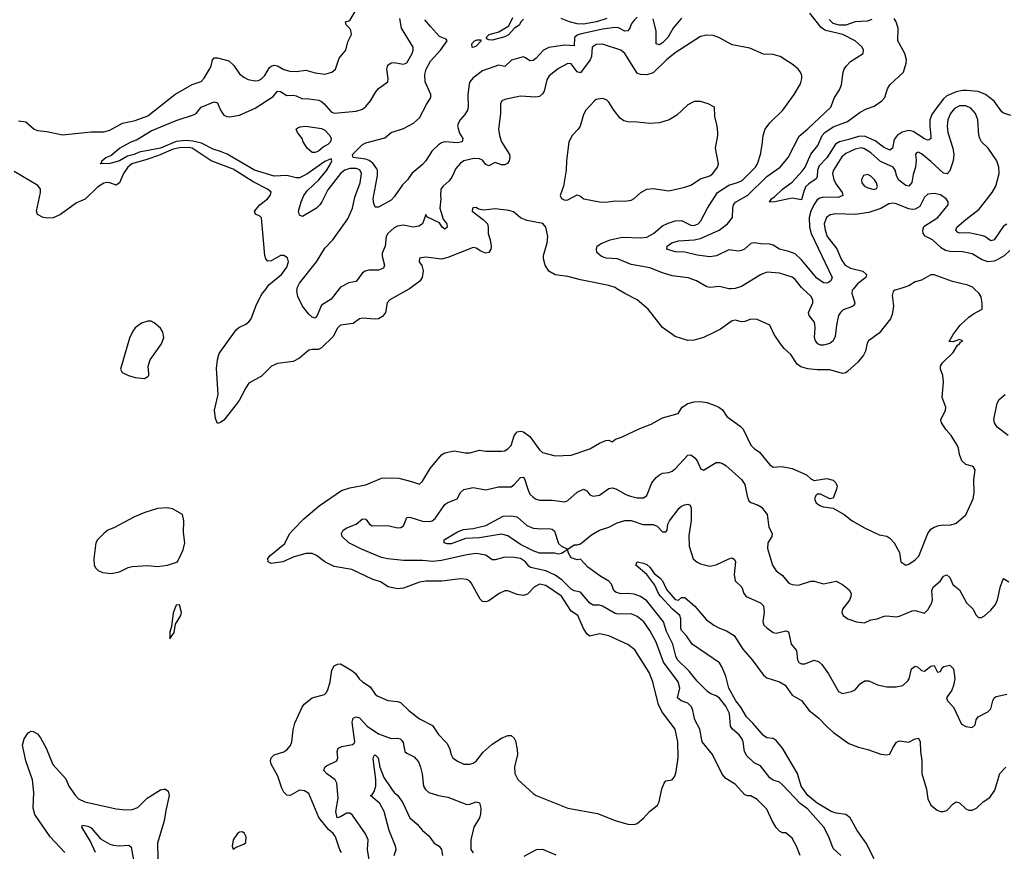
# Model space of a CAD drawing. Header units: inches. Extents: x 1384664 to 1536621, y 460766 to 646467.
# Tile 468 of 488: x 1451398 to 1457635, y 616438 to 621703. Entities that reach past the tile are written whole.
import ezdxf

# ---------------------------------------------------------------- set-up
doc = ezdxf.new("R2010")
doc.units = ezdxf.units.IN
doc.header["$MEASUREMENT"] = 0
doc.layers.add('B4651', color=7, linetype='Continuous')
doc.layers.add('B4652', color=7, linetype='Continuous')

msp = doc.modelspace()

# ---------------------------------------------------------------- linework, layer by layer
at = {"layer": 'B4651', "color": 5}
for points, elevation in [([(1453867.6, 620000), (1453863.2, 619996.8), (1453742, 619930), (1453726, 619910), (1453714, 619850), (1453696, 619824), (1453670.3, 619809.7), (1453650, 619807.6), (1453570, 619813.7), (1453550, 619808.2), (1453510, 619778.9), (1453430, 619768.2), (1453410.2, 619749.8), (1453382.5, 619697.5), (1453310, 619625.4), (1453290, 619615.6), (1453250, 619615.8), (1453230, 619610.8), (1453170, 619561), (1453130, 619538.9), (1453030, 619526.1), (1452992.9, 619510), (1452930, 619445.1), (1452850, 619401.5), (1452830, 619372.4), (1452788.1, 619291.9), (1452770, 619267.7), (1452690, 619167.3), (1452670, 619152), (1452650, 619147), (1452637.3, 619177.2), (1452631.7, 619230), (1452654.2, 619330), (1452644.8, 619495.2), (1452651.3, 619550), (1452662.3, 619590), (1452770, 619739.6), (1452786.1, 619753.9), (1452830, 619774.6), (1452850, 619790.1), (1452863.9, 619810), (1452892.8, 619890), (1452930, 619963.2), (1452958.5, 620000)], 780), ([(1453436.9, 616430), (1453425.9, 616445.9), (1453398.3, 616530), (1453383.1, 616550), (1453354.7, 616574.7), (1453292.3, 616652.3), (1453230, 616802.9), (1453201, 616821), (1453170, 616824.4), (1453110.8, 616790), (1453090, 616793), (1453071.7, 616811.7), (1453057.7, 616837.7), (1453032.6, 616912.6), (1452989.8, 616990), (1452986, 617010), (1452991.5, 617030), (1453010, 617048.5), (1453070, 617067), (1453090, 617081.1), (1453112.8, 617107.2), (1453122, 617130), (1453130, 617206), (1453141.5, 617250), (1453187.1, 617350), (1453200.5, 617370), (1453250, 617410.4), (1453329.6, 617430.4), (1453338.9, 617441.1), (1453350, 617461), (1453363.5, 617510), (1453375.7, 617584.3), (1453390, 617612.2), (1453410, 617623.1), (1453430, 617623.7), (1453502.6, 617582.6), (1453524.3, 617564.3), (1453549, 617530), (1453570, 617510.3), (1453618.8, 617478.8), (1453650, 617432.7), (1453662.5, 617422.5), (1453730, 617392.2), (1453790, 617387), (1453810, 617380.3), (1453862.6, 617330), (1453930, 617276.9), (1454013.6, 617233.6), (1454050, 617177.1), (1454102.6, 617122.6), (1454119.6, 617090), (1454130.3, 617050.3), (1454141.6, 617030), (1454170, 617008), (1454210.4, 616990.4), (1454250, 616988.5), (1454270, 616996.4), (1454290, 617008.4), (1454334.2, 617065.8), (1454390, 617116), (1454450, 617154.3), (1454490, 617170.3), (1454510, 617171.8), (1454530, 617153.4), (1454537.6, 617137.6), (1454550, 617082), (1454550.2, 617050), (1454533, 616973), (1454533.7, 616930), (1454553.1, 616893.1), (1454650, 616803.8), (1454670.3, 616790.3), (1454870, 616710.3), (1455057.1, 616677.1), (1455170, 616632.6), (1455250, 616610.3), (1455290, 616607.2), (1455310, 616614.4), (1455350, 616646.4), (1455387.3, 616690), (1455437.3, 616730), (1455448.1, 616751.9), (1455466.3, 616833.7), (1455479.5, 616870), (1455490, 616884), (1455530, 616890.8), (1455547.3, 616912.7), (1455556.6, 616943.4), (1455569.8, 617030), (1455567.6, 617130), (1455550, 617211.8), (1455470, 617316.4), (1455444.5, 617364.5), (1455409.1, 617510), (1455384.1, 617570), (1455293.7, 617713.7), (1455250, 617747), (1455130, 617802.9), (1455070, 617815.6), (1455010, 617800.3), (1454992.2, 617812.2), (1454969.1, 617849.1), (1454933.6, 617930), (1454890, 617958.2), (1454830, 618053.5), (1454730, 618120.6), (1454690, 618129.8), (1454656.9, 618110), (1454613.4, 618066.6), (1454590, 618057.3), (1454550, 618063.2), (1454490, 618086), (1454470, 618086), (1454434.9, 618070), (1454370, 618022.8), (1454350, 618016.5), (1454330, 618019.8), (1454314, 618034), (1454257.4, 618137.4), (1454248.4, 618148.4), (1454230, 618158.4), (1454190, 618162.3), (1454072.7, 618147.3), (1453970, 618148.8), (1453930, 618141), (1453830, 618103.4), (1453790, 618100.5), (1453731.5, 618111.5), (1453683.4, 618143.4), (1453630, 618160.2), (1453501.2, 618221.2), (1453390, 618241.4), (1453330, 618271), (1453278.9, 618310), (1453250, 618322.6), (1453210, 618322.4), (1453130, 618300.5), (1453064, 618270), (1452990, 618259.8), (1452971.6, 618270), (1452969.1, 618290.9), (1452984.4, 618310), (1453075.2, 618384.8), (1453109.9, 618450), (1453128.7, 618471.3), (1453197.8, 618542.2), (1453295.2, 618624.8), (1453437.3, 618722.7), (1453490, 618738.4), (1453590, 618758.4), (1453690, 618800.2), (1453710, 618803.2), (1453799.4, 618799.4), (1453880.2, 618780.2), (1453930, 618762.8), (1453950, 618782), (1453998.8, 618861.2), (1454070, 618947), (1454090, 618961.1), (1454150, 618974), (1454220.3, 618960.3), (1454250, 618961.7), (1454310, 618977.4), (1454350, 618971.8), (1454450, 618970.3), (1454470, 618974), (1454492.2, 618987.8), (1454510, 619007.7), (1454530.8, 619069.2), (1454538.8, 619081.2), (1454550, 619093.4), (1454570, 619098.3), (1454590, 619093.8), (1454630, 619065), (1454690, 618978.9), (1454710, 618963.7), (1454790, 618942.4), (1454890, 618946.7), (1455010, 618985.8), (1455070, 619022), (1455110, 619039.5), (1455130, 619040.7), (1455150, 619031.3), (1455172, 619048), (1455210, 619060.4), (1455325, 619115), (1455397.3, 619142.7), (1455470, 619182), (1455569.3, 619210), (1455594, 619250), (1455630, 619273.1), (1455670, 619283.1), (1455710, 619286.5), (1455750, 619279.6), (1455786.6, 619266.6), (1455827.3, 619250), (1455850, 619233), (1455877.3, 619190), (1455960.5, 619130), (1455980.5, 619110), (1456030, 619008.5), (1456050, 618987.4), (1456083.9, 618963.9), (1456150, 618883.8), (1456170, 618870.4), (1456226.4, 618873.6), (1456290, 618861.6), (1456381.7, 618821.7), (1456410, 618796), (1456430, 618786.3), (1456510, 618798.9), (1456550, 618787.7), (1456567.7, 618770), (1456575.5, 618750), (1456572.4, 618730), (1456550, 618673.2), (1456530, 618669.4), (1456470, 618699.7), (1456450, 618699.7), (1456440.3, 618690), (1456432.7, 618670), (1456443.7, 618643.7), (1456466.4, 618626.4), (1456490, 618617.7), (1456550, 618611), (1456620.7, 618570), (1456670.7, 618530), (1456750, 618486.4), (1456841.2, 618441.2), (1456890, 618432), (1456910, 618420.4), (1456936.4, 618390), (1456970.4, 618330), (1456979.3, 618270), (1457010, 618250.4), (1457030, 618254.9), (1457070, 618282.4), (1457093.4, 618306.6), (1457149.8, 618450), (1457170, 618476.5), (1457190, 618490.3), (1457218.9, 618501.1), (1457250, 618505.2), (1457290, 618503.2), (1457330, 618515.3), (1457390, 618569), (1457438.3, 618670), (1457443.4, 618710), (1457440.8, 618790), (1457450, 618852.7), (1457439.6, 618870), (1457430, 618876.9), (1457390, 618887.1), (1457366.4, 618910), (1457349.7, 618950), (1457344.5, 618990), (1457336.2, 619010), (1457298.7, 619070), (1457265.9, 619105.9), (1457236.8, 619150), (1457232.8, 619170), (1457261.6, 619230), (1457263.6, 619250), (1457240.7, 619310), (1457249.7, 619410.3), (1457246, 619450), (1457231.3, 619490), (1457231.3, 619510), (1457243.5, 619530), (1457310, 619595.3), (1457337.4, 619642.6), (1457351.6, 619650), (1457358, 619662), (1457371.3, 619670), (1457350, 619678.4), (1457310, 619663.7), (1457286, 619666), (1457309.6, 619710), (1457355.1, 619770), (1457410, 619819.1), (1457438.9, 619841.1), (1457494, 619870), (1457494.5, 619905.5), (1457487.5, 619947.5), (1457475.1, 619970), (1457443, 620000)], 780), ([(1453422.4, 620000), (1453370, 619933.7), (1453310, 619895.8), (1453281.5, 619830), (1453270, 619813.3), (1453250, 619820.3), (1453230, 619838), (1453189, 619889), (1453160.1, 619950), (1453153.7, 619986.3), (1453155.7, 620000)], 760), ([(1456972.9, 620000), (1456942, 619990), (1456930, 619982), (1456924.1, 619955.9), (1456932.9, 619890), (1456924.3, 619835.7), (1456912.7, 619810), (1456842.5, 619717.5), (1456773.7, 619670), (1456765.3, 619654.7), (1456755.3, 619604.7), (1456741.8, 619578.2), (1456705.8, 619534.2), (1456642.8, 619477.2), (1456630, 619468), (1456610, 619462.6), (1456530, 619485.8), (1456450, 619486), (1456390, 619492.9), (1456346.1, 619506.1), (1456322.7, 619522.7), (1456282.7, 619582.7), (1456240.8, 619620.8), (1456217.2, 619650), (1456176.4, 619710), (1456150, 619769), (1456070, 619804.2), (1456030, 619806.3), (1455990, 619791.6), (1455970, 619789.5), (1455930, 619801.1), (1455910, 619796.8), (1455836.3, 619743.7), (1455790, 619719.7), (1455730, 619691.6), (1455670, 619674), (1455630, 619671.8), (1455550, 619697.6), (1455470, 619755.1), (1455379.3, 619870), (1455309.7, 619929.7), (1455230, 619969.7), (1455180.7, 620000)], 780), ([(1455907.1, 620000), (1455890, 619999.9), (1455889.4, 620000)], 760), ([(1456679.4, 620000), (1456671, 619990), (1456668.1, 619970), (1456688.3, 619910), (1456684.2, 619895.8), (1456672.9, 619887.1), (1456613.3, 619866.7), (1456596.1, 619850), (1456585.3, 619830), (1456571.9, 619770), (1456562.6, 619697.4), (1456550.2, 619670), (1456530, 619653.5), (1456490, 619641.4), (1456470, 619642), (1456454, 619650), (1456438.9, 619670), (1456433, 619690), (1456437.5, 619750), (1456434.9, 619774.9), (1456430, 619790.9), (1456397.6, 619830), (1456394.8, 619850), (1456421.8, 619910), (1456421.4, 619930), (1456410, 619952.3), (1456358.2, 620000)], 760), ([(1457659.4, 619070), (1457590, 619122.7), (1457572, 619150), (1457567.8, 619172.2), (1457590, 619276), (1457601.5, 619298.6), (1457640.7, 619330)], 760), ([(1456342, 616410), (1456318.3, 616470), (1456290, 616520.7), (1456250, 616554.5), (1456230, 616555.1), (1456210, 616564.5), (1456190, 616587.6), (1456164, 616630), (1456130, 616703.5), (1456070, 616765.1), (1456030, 616788.3), (1456010, 616787.8), (1455990, 616795.6), (1455930, 616862.4), (1455870, 616897.7), (1455846.6, 616926.6), (1455785.6, 617050), (1455720.7, 617130), (1455705.5, 617210), (1455675.1, 617270), (1455661.9, 617330), (1455652.6, 617352.6), (1455630, 617376.1), (1455587.6, 617390), (1455565.2, 617410), (1455579.5, 617470), (1455569.1, 617510), (1455476, 617636), (1455430, 617761.3), (1455390, 617836.4), (1455350.8, 617890), (1455310, 617924.4), (1455270, 617942.2), (1455190, 617939.9), (1455170, 617943.7), (1455090, 617989.8), (1455070, 617996.5), (1455030, 617996.1), (1455010, 618009.8), (1454950, 618078.4), (1454910, 618086.8), (1454890, 618097.6), (1454835, 618155), (1454790, 618186), (1454730, 618214), (1454634.1, 618234.1), (1454622.4, 618242.4), (1454601.8, 618270), (1454570, 618291.1), (1454530, 618298.6), (1454470, 618300.5), (1454410, 618283), (1454390, 618284), (1454350, 618313.2), (1454290, 618322.6), (1454230, 618314.7), (1454070, 618278.9), (1454012.1, 618272.1), (1453950, 618278), (1453830, 618279.5), (1453730, 618289.3), (1453690, 618298.8), (1453563, 618350), (1453483.6, 618390), (1453440.9, 618430), (1453437, 618450), (1453447, 618470), (1453470, 618484.9), (1453530, 618508.9), (1453570, 618542.6), (1453590, 618540.2), (1453614, 618510), (1453630, 618497.6), (1453730, 618501.5), (1453790, 618486.2), (1453812.4, 618487.6), (1453830, 618497.7), (1453850, 618551.9), (1453870, 618553.5), (1453950, 618527.8), (1453994.6, 618525.5), (1454010, 618530.3), (1454030, 618545.3), (1454090, 618632.9), (1454110, 618647.2), (1454169.6, 618670), (1454189.9, 618710.1), (1454212.2, 618727.8), (1454270, 618740.2), (1454350, 618725.7), (1454430, 618746.4), (1454510, 618746), (1454530, 618760.3), (1454570, 618804.7), (1454587, 618807), (1454595.8, 618795.8), (1454615.6, 618730), (1454630, 618699.6), (1454650, 618679.7), (1454670, 618667.2), (1454690, 618661.6), (1454770, 618661.4), (1454850, 618651), (1454870, 618658.3), (1454930, 618711.6), (1454970, 618730.2), (1454990, 618719.3), (1455010, 618694.9), (1455030, 618685.3), (1455070, 618693.1), (1455130, 618735.3), (1455150, 618738), (1455173.6, 618733.6), (1455237.1, 618697.1), (1455266, 618686), (1455310, 618675.4), (1455350, 618676.1), (1455370, 618690.4), (1455402, 618770), (1455430, 618805.2), (1455450, 618822.2), (1455470, 618831.7), (1455510, 618836.2), (1455530, 618843.6), (1455550, 618859), (1455630, 618944.9), (1455650, 618947), (1455675.3, 618930), (1455688.8, 618910), (1455710, 618860.7), (1455716.4, 618856.4), (1455730, 618850.5), (1455810, 618898.9), (1455830, 618900.3), (1455850, 618894), (1455870, 618880.9), (1455970, 618792.7), (1455990, 618760.5), (1456005.4, 618685.4), (1456016.9, 618656.9), (1456030, 618645.3), (1456071.9, 618631.9), (1456097.5, 618617.5), (1456132.9, 618570), (1456143.2, 618490), (1456163.2, 618450), (1456161.5, 618430), (1456135.9, 618390), (1456134.4, 618354.4), (1456165.3, 618250), (1456190, 618212.7), (1456230, 618183.1), (1456270, 618134.9), (1456290, 618126.3), (1456330, 618122.6), (1456410, 618147.2), (1456430, 618147.2), (1456490, 618130.2), (1456570, 618148.9), (1456610, 618127.9), (1456652.2, 618092.2), (1456663.6, 618070), (1456663.2, 618050), (1456653.2, 618026.8), (1456610.4, 617970), (1456606, 617950), (1456614, 617930), (1456644, 617910), (1456698, 617890), (1456750, 617884.4), (1456790, 617903.8), (1456830, 617910.4), (1456874.1, 617925.9), (1456891.2, 617928.8), (1456950, 617922.8), (1456970, 617926), (1457050, 617961.1), (1457070, 617961.7), (1457130, 617944.9), (1457150, 617966), (1457175.5, 618010), (1457180.5, 618030), (1457175, 618090), (1457184.8, 618110), (1457229.6, 618150), (1457250, 618179.3), (1457270, 618188), (1457290, 618170.6), (1457308, 618128), (1457350, 618093.1), (1457394.4, 618010), (1457436.5, 617970), (1457454.4, 617934.4), (1457470, 617918.8), (1457490, 617917.3), (1457510, 617927.7), (1457550, 617963.7), (1457578.7, 618001.3), (1457591.6, 618030), (1457610, 618117.3), (1457630, 618166), (1457663.9, 618143.9)], 760), ([(1456599.5, 616410), (1456550, 616455.3), (1456523.4, 616530), (1456491.3, 616590), (1456390, 616704.5), (1456341.1, 616741.1), (1456230, 616858), (1456210, 616876), (1456170, 616887.6), (1456150, 616903.5), (1456090, 616978), (1456050, 616997.3), (1456003, 617043), (1455989.2, 617070), (1455979.6, 617130), (1455971.8, 617151.8), (1455955, 617175), (1455911.9, 617210), (1455900.7, 617230), (1455892.9, 617310), (1455870, 617356.5), (1455830, 617408.2), (1455810, 617421.5), (1455774.9, 617434.9), (1455754, 617450), (1455690, 617515.1), (1455638.8, 617578.8), (1455565.2, 617650), (1455553.3, 617673.2), (1455534.9, 617750), (1455495.3, 617830), (1455476.1, 617890), (1455370, 618023.2), (1455330, 618050.7), (1455290, 618065.8), (1455250.1, 618069.9), (1455207.9, 618067.9), (1455176.6, 618076.6), (1455161.5, 618090), (1455145.7, 618130), (1455129.1, 618149.1), (1455078.1, 618178.1), (1454997.6, 618237.6), (1454950, 618286.6), (1454930, 618282.4), (1454890, 618295.1), (1454872.3, 618330), (1454870, 618348), (1454830, 618323.6), (1454810, 618319.6), (1454784.6, 618324.6), (1454690, 618325.6), (1454650, 618339.6), (1454570, 618379.7), (1454490, 618435), (1454450, 618445.2), (1454310, 618421.8), (1454220.8, 618419.2), (1454130, 618385.5), (1454104.8, 618384.8), (1454086, 618390), (1454087.4, 618410), (1454170, 618461.5), (1454210, 618475.2), (1454270, 618482), (1454350, 618501), (1454459.4, 618560.6), (1454510, 618561.9), (1454550, 618555.5), (1454610, 618499.8), (1454650, 618484.2), (1454700.8, 618479.2), (1454750, 618482.3), (1454770, 618477.3), (1454784.5, 618464.5), (1454810, 618387.3), (1454830, 618370.6), (1454870, 618351.3), (1454910, 618378), (1454930, 618378), (1454950, 618384.7), (1455019.5, 618440.5), (1455070, 618471.8), (1455130, 618490.3), (1455181.6, 618518.4), (1455230, 618532.1), (1455270, 618532.2), (1455346, 618506), (1455410, 618507.9), (1455436.1, 618496.1), (1455470, 618459.5), (1455490, 618460.5), (1455498.4, 618470), (1455504.2, 618510), (1455512.8, 618530), (1455576, 618610), (1455590, 618624), (1455608.1, 618631.9), (1455630, 618634.9), (1455644.7, 618630), (1455650.4, 618610.4), (1455651.3, 618531.3), (1455636.3, 618436.3), (1455637.6, 618370), (1455664, 618290), (1455690, 618267.7), (1455710, 618257.7), (1455770, 618242.8), (1455810, 618251.1), (1455890.4, 618290.4), (1455910, 618294.9), (1455925.8, 618285.8), (1455932.2, 618270), (1455922.6, 618190), (1455929.2, 618150), (1455971.8, 618110), (1455985.7, 618070), (1455999.3, 618050), (1456090, 618011.6), (1456110, 617992.4), (1456114, 617950), (1456104.1, 617890), (1456112.4, 617870), (1456130, 617852.4), (1456170, 617823.6), (1456190, 617818.5), (1456250, 617833.1), (1456266.7, 617826.7), (1456284.4, 617750), (1456317.4, 617710), (1456324.5, 617650), (1456332.3, 617632.3), (1456350, 617623.9), (1456370, 617625.4), (1456430, 617647.6), (1456458.6, 617638.6), (1456479.5, 617619.5), (1456521.4, 617561.4), (1456584.9, 617450), (1456610, 617436), (1456666, 617450), (1456690, 617461), (1456721, 617499), (1456750, 617516.4), (1456776.5, 617516.5), (1456832.3, 617492.3), (1456890, 617479.7), (1456950, 617478.5), (1456991.8, 617488.2), (1457023.1, 617516.9), (1457031.1, 617530), (1457046.4, 617593.6), (1457070, 617610.4), (1457084.7, 617604.7), (1457110, 617581.6), (1457130, 617578), (1457170, 617610.6), (1457190, 617614), (1457212, 617572), (1457230, 617576), (1457241.7, 617598.3), (1457252.4, 617607.6), (1457290, 617615.3), (1457312.3, 617592.3), (1457321.3, 617530), (1457312.7, 617487.3), (1457301.3, 617458.7), (1457267.7, 617410), (1457273.7, 617390), (1457312.7, 617350), (1457362.9, 617242.9), (1457390, 617227.7), (1457430, 617220.7), (1457450, 617238), (1457456.2, 617270), (1457469.4, 617290), (1457530, 617321.5), (1457550, 617339.3), (1457561.5, 617390), (1457571.3, 617410), (1457583, 617417), (1457650, 617431.8)], 740), ([(1456809.6, 616389.6), (1456759.4, 616490), (1456701.7, 616570), (1456657.2, 616650), (1456630, 616670.4), (1456570, 616678.6), (1456538.7, 616690), (1456450, 616743.2), (1456390, 616791.4), (1456347.5, 616850), (1456324.6, 616930), (1456229.8, 617089.8), (1456190, 617139.3), (1456170, 617152), (1456130, 617157), (1456110, 617171.5), (1456042.3, 617250), (1456001.4, 617290), (1455966.6, 617350), (1455934, 617390), (1455888.7, 617470), (1455870, 617546.9), (1455846.1, 617606.1), (1455831.6, 617630), (1455656.7, 617750), (1455621.4, 617801.4), (1455590, 617835.4), (1455584.8, 617850), (1455586.6, 617910), (1455580.2, 617930), (1455533.2, 617970), (1455459.5, 618050), (1455444.9, 618070), (1455422, 618122), (1455371.3, 618191.3), (1455301.2, 618250), (1455308.7, 618270), (1455350, 618262), (1455370, 618252.9), (1455390, 618236), (1455416.5, 618196.5), (1455452.9, 618170), (1455468.9, 618150), (1455495.8, 618095.8), (1455550, 618031.4), (1455570, 618027.3), (1455590, 618044.4), (1455610, 618045.3), (1455674.9, 617990), (1455746.1, 617906.1), (1455794, 617870), (1455830, 617850.4), (1455874.2, 617834.2), (1455923.1, 617803.1), (1455977.7, 617717.7), (1456037.3, 617650), (1456110, 617552), (1456130, 617535.3), (1456210, 617511.7), (1456247, 617490), (1456290, 617426), (1456350, 617391.8), (1456399.2, 617330), (1456460.4, 617280.4), (1456510, 617228.2), (1456553.4, 617190), (1456650, 617119.3), (1456710, 617096.5), (1456770, 617083), (1456853.1, 617053.1), (1456890, 617047.6), (1456910, 617053), (1456927.7, 617092.3), (1456951.1, 617128.9), (1456970, 617136.4), (1457030, 617129.1), (1457070, 617148.9), (1457090, 617153.7), (1457101.2, 617130), (1457102.9, 617070), (1457112.9, 617012.9), (1457112.2, 616930), (1457141.5, 616830), (1457150.4, 616770), (1457170, 616730.7), (1457210, 616697.3), (1457230, 616690.6), (1457250, 616690.5), (1457270, 616696.3), (1457310, 616738), (1457330, 616750.5), (1457350, 616744.9), (1457390, 616706.2), (1457410, 616697.5), (1457430, 616697.1), (1457458, 616710), (1457499.6, 616750), (1457541.8, 616778.2), (1457575.4, 616824.6), (1457606.8, 616930), (1457643.6, 616970)], 720), ([(1453619.5, 616330), (1453601.6, 616450), (1453604.8, 616510), (1453589.2, 616549.2), (1453505.6, 616665.6), (1453490, 616679.1), (1453470, 616679.5), (1453430, 616655.2), (1453408.4, 616650), (1453399.4, 616690), (1453414.3, 616774.3), (1453406.1, 616870), (1453395.2, 616890), (1453340.5, 616930), (1453323.6, 616950), (1453331.6, 616970), (1453342.2, 616977.8), (1453407, 617010), (1453413, 617030), (1453408, 617070), (1453416.2, 617090), (1453439.1, 617100.9), (1453505.8, 617114.2), (1453516.7, 617123.3), (1453520.7, 617130), (1453503.7, 617256.3), (1453510, 617279.7), (1453529.9, 617290.1), (1453550, 617283.5), (1453599.6, 617230), (1453670, 617182.3), (1453750, 617151.2), (1453790, 617154.3), (1453808.8, 617148.8), (1453819.1, 617139.1), (1453826.3, 617126.3), (1453838.4, 617070), (1453850, 617059.5), (1453895.9, 617035.9), (1453923.4, 617003.4), (1453936.9, 616970), (1453947.1, 616927.1), (1453956.5, 616850), (1453968.2, 616828.2), (1453990, 616810.2), (1454050, 616790.2), (1454110, 616780.8), (1454230, 616734.3), (1454250, 616735.3), (1454290, 616750.3), (1454310, 616744.4), (1454319.8, 616710), (1454316.2, 616670), (1454309.4, 616650), (1454274.7, 616590), (1454254.7, 616510), (1454255.6, 616450), (1454270, 616428)], 760), ([(1451684.2, 616430), (1451590, 616528.5), (1451494.8, 616670), (1451483.5, 616710), (1451487.9, 616810), (1451479.6, 616890), (1451436.3, 617010), (1451415.8, 617110), (1451426.2, 617150), (1451452.3, 617187.7), (1451470, 617197.6), (1451483.5, 617196.5), (1451510, 617180.8), (1451530, 617156.1), (1451566.6, 617090), (1451607.3, 616987.3), (1451690, 616895.8), (1451708.8, 616850), (1451750, 616792.4), (1451770.3, 616770), (1451810, 616750.2), (1452010, 616706.4), (1452070, 616700.2), (1452110, 616701.8), (1452145.9, 616714.1), (1452205.3, 616774.7), (1452290, 616826), (1452310, 616831.7), (1452322, 616830), (1452338.5, 616818.5), (1452344.6, 616790), (1452323.4, 616696.6), (1452313.9, 616630), (1452270.2, 616490), (1452272.1, 616390)], 780), ([(1453770.9, 616410), (1453782.7, 616450), (1453778.8, 616470), (1453738.8, 616570), (1453706.6, 616690), (1453679.4, 616739.4), (1453620.9, 616790), (1453630, 616795.3), (1453642.9, 616817.1), (1453653.2, 616850), (1453653.1, 616893.1), (1453637.6, 617022.4), (1453640.7, 617039.3), (1453650, 617048.7), (1453668.7, 617030), (1453679.2, 616970), (1453705.5, 616905.5), (1453752.7, 616832.7), (1453770, 616810.3), (1453793.7, 616790), (1453824.8, 616744.8), (1453870, 616648.9), (1453914.9, 616610), (1453950, 616568.9), (1453990, 616536.4), (1454023, 616490), (1454054, 616470), (1454068.8, 616448.8), (1454075.6, 616410)], 740), ([(1451878.1, 616430), (1451844.2, 616504.2), (1451791.8, 616590), (1451796.4, 616603.6), (1451830, 616597.4), (1451850, 616585.2), (1451910, 616516.2), (1451970, 616481.8), (1451990, 616475.5), (1452027.5, 616472.5), (1452090, 616477.4), (1452104.5, 616464.5), (1452121.7, 616370)], 760), ([(1454592.4, 616407.6), (1454671.7, 616448.3), (1454710, 616450.4), (1454794.7, 616414.7)], 760)]:
    msp.add_lwpolyline(points, dxfattribs=dict(at, elevation=elevation))
at = {"layer": 'B4651', "color": 5, "elevation": 820}
for points in [[(1452230, 619794), (1452210, 619794), (1452170, 619781.2), (1452130, 619753.2), (1452114, 619730), (1452092.8, 619687.2), (1452036.3, 619490), (1452048, 619470), (1452087.7, 619450), (1452130, 619438), (1452187.8, 619432.2), (1452210, 619444), (1452215.1, 619450), (1452216.2, 619463.8), (1452211.8, 619510), (1452223.6, 619550), (1452296.9, 619650), (1452311.8, 619690), (1452304.1, 619724.1), (1452289, 619750), (1452250, 619784)], [(1452331.8, 618611.8), (1452270, 618608), (1452190, 618582.7), (1452125.3, 618554.7), (1451995.1, 618484.9), (1451957.1, 618470), (1451930.3, 618450), (1451890.5, 618410), (1451880.7, 618390), (1451868.4, 618290), (1451870.4, 618250), (1451880.5, 618230), (1451895.4, 618215.4), (1451922.9, 618202.9), (1451976.4, 618196.4), (1452030, 618206.6), (1452084.7, 618235.3), (1452110, 618241.5), (1452210, 618246.6), (1452270, 618240.9), (1452334, 618250), (1452397.2, 618270), (1452433.4, 618346.6), (1452443.7, 618390), (1452436.5, 618456.5), (1452437.2, 618530), (1452428.7, 618570), (1452365.6, 618605.6)], [(1452410, 617998), (1452390, 617995.3), (1452370, 617948), (1452359.8, 617860.2), (1452350, 617826), (1452350, 617782), (1452376.5, 617823.5), (1452385.2, 617874.8), (1452418, 617930), (1452422, 617950)], [(1452810, 616561.3), (1452790, 616559.5), (1452777.3, 616550), (1452750.1, 616510), (1452744.4, 616470), (1452750, 616450.4), (1452770, 616462.9), (1452817.5, 616482.5), (1452830, 616493.4), (1452832.1, 616530), (1452822.6, 616550)]]:
    msp.add_lwpolyline(points, close=True, dxfattribs=at)
at = {"layer": 'B4652', "color": 5}
for points, elevation in [([(1451390, 621063.6), (1451436.5, 621056.5), (1451490, 621010.4), (1451510, 621001.1), (1451570, 620994.4), (1451670, 620973.8), (1451850, 620994), (1451930, 620992.6), (1451970, 621003.2), (1452050, 621047.4), (1452130, 621064.1), (1452210, 621094.8), (1452380.4, 621230), (1452490, 621293.7), (1452548.4, 621311.6), (1452566.9, 621333.1), (1452599.4, 621390), (1452609.8, 621410), (1452619.1, 621450), (1452630, 621460.9), (1452650, 621462.2), (1452722.7, 621442.7), (1452753.9, 621413.9), (1452790, 621360.4), (1452818.3, 621338.3), (1452844.9, 621324.9), (1452890, 621316.5), (1452910, 621318.9), (1452930, 621329.1), (1452950, 621350.3), (1452979.4, 621400.6), (1452990, 621409.5), (1453010, 621414.4), (1453031.2, 621411.2), (1453070, 621387.3), (1453110, 621377.6), (1453150, 621374.9), (1453210, 621383.1), (1453270, 621367), (1453330, 621357.6), (1453376, 621370), (1453398.4, 621390), (1453420.6, 621459.4), (1453464.5, 621510), (1453476.2, 621563.8), (1453498.9, 621610), (1453495.1, 621635.1), (1453488.3, 621648.3), (1453465.6, 621670), (1453462, 621690), (1453490, 621698.4), (1453530.8, 621770)], 780), ([(1455310, 621718.7), (1455290, 621700.7), (1455270, 621675.1), (1455261.7, 621650), (1455250, 621631.8), (1455230, 621631.2), (1455190.7, 621650.7), (1455170, 621654.6), (1455090, 621642.6), (1454947.7, 621612.3), (1454930, 621605.1), (1454912.2, 621590), (1454910, 621538), (1454850, 621541.7), (1454750, 621528.2), (1454715.4, 621510), (1454670, 621459.4), (1454650, 621444.5), (1454630, 621442.3), (1454602.2, 621462.2), (1454587.3, 621467.3), (1454513.6, 621446.4), (1454470, 621406.1), (1454430, 621416.1), (1454330, 621378.4), (1454267.7, 621332.3), (1454250.1, 621310), (1454245.4, 621294.6), (1454236.9, 621230), (1454238.4, 621150), (1454234.1, 621130), (1454218.1, 621101.9), (1454188.6, 621070), (1454176.6, 621050), (1454171.8, 621030), (1454184, 620984), (1454204.9, 620950), (1454201.6, 620930), (1454170, 620922.5), (1454090, 620930.4), (1454070, 620924.2), (1454050, 620911.2), (1454008.6, 620870), (1453970, 620809.7), (1453950, 620786.9), (1453882, 620730), (1453854.9, 620690), (1453822.1, 620657.9), (1453770, 620580.7), (1453750, 620559.5), (1453670, 620516), (1453650, 620517.2), (1453640.1, 620540.1), (1453636.4, 620570), (1453664.2, 620715.8), (1453663.9, 620750), (1453659.8, 620759.8), (1453635.1, 620795.1), (1453612.1, 620812.1), (1453590, 620819.9), (1453510, 620829.9), (1453506.8, 620850), (1453570, 620913.6), (1453590, 620923.5), (1453710, 620955.8), (1453751.3, 620990), (1453830, 621013.8), (1453892.1, 621047.9), (1453930, 621081.7), (1453974.1, 621165.9), (1454002.7, 621210), (1454002.5, 621230), (1453966.3, 621310), (1453964.8, 621355.2), (1453972.3, 621390), (1454000.4, 621439.6), (1454064, 621510), (1454106, 621570), (1454099.6, 621579.6), (1454057.8, 621597.8), (1453999.8, 621659.8), (1453963.4, 621703.4)], 740), ([(1457650, 620409.3), (1457630, 620395.7), (1457570, 620309.7), (1457550, 620302), (1457511.2, 620331.2), (1457490, 620337.7), (1457410, 620353.5), (1457350.6, 620350.6), (1457337.9, 620357.9), (1457327.1, 620370), (1457334, 620390), (1457390, 620438.9), (1457475.9, 620504.1), (1457557.7, 620610), (1457581.3, 620650), (1457602, 620730), (1457600.7, 620770), (1457586.6, 620810), (1457531.5, 620890), (1457490.9, 620930), (1457478.6, 620950), (1457472.9, 620972.9), (1457466.1, 621070), (1457451.2, 621110), (1457422.4, 621142.4), (1457390, 621158.5), (1457350, 621157.1), (1457318.9, 621141.1), (1457293.7, 621110), (1457277.5, 621070), (1457273, 621030), (1457276.1, 620990), (1457309.5, 620890), (1457315.8, 620850), (1457310.7, 620810), (1457290, 620746.6), (1457272.7, 620727.3), (1457250, 620732.1), (1457170, 620804.5), (1457110, 620853.6), (1457090, 620864.7), (1457079.1, 620860.9), (1457072.4, 620850), (1457076.6, 620816.6), (1457072.8, 620770), (1457057.6, 620722.4), (1457048.1, 620671.9), (1457030, 620649.8), (1457010, 620654.3), (1456967.4, 620687.4), (1456954.3, 620710), (1456942.6, 620750), (1456929.5, 620769.5), (1456850, 620805.8), (1456790, 620860.7), (1456750, 620884.9), (1456730, 620890.9), (1456690, 620882.7), (1456630, 620856.6), (1456604.6, 620835.4), (1456551.9, 620750), (1456546.4, 620730), (1456555.1, 620690), (1456570, 620661.6), (1456607.2, 620610), (1456611.6, 620590), (1456582.4, 620577.6), (1456490, 620579.2), (1456466, 620574), (1456450, 620562.4), (1456428, 620532), (1456408.5, 620490), (1456399.5, 620450), (1456399.6, 620390), (1456411.5, 620350), (1456544, 620070), (1456536.5, 620050), (1456521.3, 620038.7), (1456510, 620034), (1456490, 620037.6), (1456446.9, 620066.9), (1456350, 620182.8), (1456310, 620221.7), (1456270, 620236.4), (1456209.8, 620249.8), (1456170, 620275.1), (1456150, 620281.3), (1456090, 620284), (1456050, 620291), (1456030, 620285.1), (1455988.8, 620251.2), (1455970, 620241.8), (1455950, 620238.2), (1455890, 620245.2), (1455812.4, 620207.6), (1455770, 620200.9), (1455688.2, 620211.8), (1455610.3, 620230.3), (1455550, 620234.3), (1455498, 620250), (1455499.3, 620270), (1455528.7, 620291.3), (1455570, 620303.8), (1455669.9, 620310.1), (1455710, 620317.5), (1455828.3, 620370), (1455881.8, 620410), (1455913.1, 620450), (1455915.5, 620510), (1455919.8, 620530), (1455932.5, 620547.5), (1456010, 620592.1), (1456130.7, 620710), (1456215.5, 620770), (1456265.3, 620830), (1456334.6, 620965.4), (1456390, 621011.5), (1456535.1, 621150), (1456558.7, 621210), (1456590, 621259.3), (1456603.1, 621290), (1456613, 621370), (1456619.7, 621390), (1456632.8, 621410), (1456661.3, 621438.7), (1456739.7, 621490), (1456743.5, 621510), (1456733.7, 621530), (1456689.7, 621570), (1456612.6, 621610), (1456511.7, 621631.7), (1456496.8, 621636.8), (1456474, 621654), (1456403.6, 621743.6)], 740), ([(1453155.7, 620000), (1453157.2, 620010), (1453170, 620034.2), (1453278.4, 620170), (1453330, 620256), (1453381.1, 620310), (1453477.4, 620442.6), (1453505.6, 620510), (1453521, 620579), (1453555.5, 620670), (1453564, 620730), (1453552.4, 620752.4), (1453530, 620760.5), (1453490, 620760.2), (1453458, 620750), (1453429.6, 620730.4), (1453350, 620625.7), (1453312.8, 620550), (1453298.2, 620530), (1453277.5, 620510), (1453190, 620456.4), (1453170, 620465.1), (1453164.5, 620490), (1453180.5, 620550), (1453197, 620590), (1453219.6, 620620.4), (1453291.7, 620690), (1453342.4, 620750), (1453367.4, 620790), (1453374.5, 620810), (1453370, 620822.7), (1453330, 620806), (1453215.7, 620724.3), (1453170, 620702.7), (1453150, 620702.2), (1453090, 620716.1), (1453010, 620712.9), (1452886.3, 620750), (1452711.3, 620851.3), (1452670, 620869.7), (1452622.6, 620882.6), (1452550, 620922.4), (1452495.1, 620935.1), (1452450, 620937.7), (1452390, 620931.5), (1452289.2, 620890), (1452155.7, 620864.3), (1452123, 620850), (1452080.6, 620839.4), (1452030, 620808.6), (1452010, 620802.3), (1451970, 620792.6), (1451908, 620790), (1451918.6, 620801.4), (1451918, 620810), (1451943.6, 620830), (1451975.9, 620844.1), (1452029.7, 620890), (1452103.6, 620930), (1452137.6, 620942.4), (1452230, 621000.4), (1452390, 621064.8), (1452499.2, 621100.8), (1452515.8, 621110), (1452548.2, 621150), (1452630, 621183.6), (1452650, 621175.8), (1452670.2, 621130), (1452690, 621099.6), (1452710, 621090.2), (1452730, 621087.6), (1452790, 621099.4), (1452890, 621143), (1453002.9, 621217.1), (1453030, 621250.4), (1453050, 621248), (1453090, 621223), (1453130, 621226.4), (1453150, 621222), (1453184.2, 621204.2), (1453230, 621203.1), (1453293.2, 621193.2), (1453310, 621185.4), (1453326.9, 621170), (1453370, 621119), (1453390, 621112.1), (1453530, 621124.4), (1453570, 621137.3), (1453590, 621154.6), (1453619.8, 621190), (1453653.2, 621246.8), (1453671.7, 621268.3), (1453729.7, 621310.3), (1453732.9, 621330), (1453722.9, 621390), (1453730, 621415.3), (1453750, 621429.2), (1453768.3, 621431.7), (1453830, 621421.6), (1453849.7, 621430), (1453883.5, 621490), (1453890.8, 621510), (1453890.8, 621530), (1453816.9, 621650), (1453805.2, 621710)], 760), ([(1454590, 621706), (1454573.2, 621690), (1454563.7, 621670), (1454530, 621648), (1454493.6, 621606.4), (1454470, 621594), (1454390, 621574), (1454370, 621575.6), (1454361, 621581), (1454352, 621590), (1454372.3, 621610), (1454433.2, 621626.8), (1454495.2, 621664.8), (1454522.4, 621717.6)], 720), ([(1455116.5, 621710), (1455051.8, 621690), (1454970, 621674.5), (1454930, 621677.6), (1454881.2, 621690), (1454828, 621710)], 720), ([(1455590, 621712.7), (1455537.5, 621650), (1455502.6, 621590), (1455470, 621556.8), (1455450, 621545), (1455429.8, 621550), (1455429.3, 621630), (1455410, 621709.5)], 740), ([(1457675.8, 621095.8), (1457630, 621111), (1457619, 621119), (1457570, 621187.8), (1457516, 621230), (1457468.9, 621248.9), (1457395.9, 621255.9), (1457370, 621255.2), (1457330, 621246.4), (1457270, 621221.1), (1457250, 621203.2), (1457193.7, 621130), (1457176.1, 621103.9), (1457162.9, 621070), (1457162.5, 621030), (1457170, 620966), (1457169.1, 620950.9), (1457158.5, 620941.5), (1457150, 620939.8), (1457130, 620949.3), (1457056.3, 620996.3), (1457030, 621002.2), (1456988.6, 620991.4), (1456956.8, 620970), (1456936.1, 620943.9), (1456925.7, 620890), (1456910, 620877.2), (1456870, 620896), (1456817, 620937), (1456750, 620964.8), (1456710, 620964.5), (1456650, 620944.2), (1456589.8, 620930.2), (1456565.3, 620914.7), (1456510, 620828.6), (1456462.5, 620777.5), (1456451.6, 620750), (1456449.3, 620710.7), (1456443.4, 620696.6), (1456395.7, 620664.3), (1456375.8, 620644.3), (1456361.6, 620610), (1456350, 620562.7), (1456290, 620572.7), (1456182, 620550), (1456147.9, 620547.9), (1456159.5, 620570), (1456178.7, 620581.3), (1456230, 620630.2), (1456290, 620674.8), (1456354.9, 620745.1), (1456373.2, 620770), (1456408.3, 620851.7), (1456452.7, 620907.3), (1456481.2, 620970), (1456497.8, 620990), (1456550, 621024.7), (1456642.2, 621057.8), (1456721.6, 621118.4), (1456761, 621139), (1456810, 621156.3), (1456859.8, 621190), (1456877.2, 621210), (1456895.2, 621264.8), (1456909.5, 621290), (1456996.2, 621370), (1457011.9, 621428.1), (1457014.2, 621450), (1457004.1, 621490), (1456960.6, 621570), (1456961.5, 621650), (1456950.6, 621690), (1456937.4, 621710)], 720), ([(1456796.2, 621703.8), (1456766.9, 621693.1), (1456690, 621689.9), (1456631.5, 621668.5), (1456589, 621669), (1456550, 621679), (1456524.6, 621704.6)], 720), ([(1455889.4, 620000), (1455830, 620013.6), (1455770, 620007.6), (1455750, 620010.8), (1455684.2, 620050), (1455631.5, 620068.5), (1455530, 620082.3), (1455470, 620099.8), (1455390, 620131.7), (1455270, 620154.1), (1455183.6, 620190), (1455112.5, 620192.5), (1455083.7, 620203.7), (1455054.3, 620230), (1455051.2, 620250), (1455056.2, 620270), (1455075.8, 620284.2), (1455137, 620310), (1455214.2, 620325.8), (1455330, 620321), (1455370, 620327), (1455412.4, 620350), (1455470, 620398.9), (1455504.4, 620415.6), (1455550, 620430.2), (1455590, 620431.3), (1455650, 620401.8), (1455670, 620400.4), (1455695.2, 620410), (1455713.2, 620430), (1455754.8, 620510), (1455818.4, 620610), (1455890, 620654.6), (1455950, 620673.7), (1455974.1, 620685.9), (1456058.6, 620770), (1456070.5, 620790), (1456089.8, 620850), (1456101.5, 620910), (1456106.4, 620970), (1456120.3, 621010), (1456149.3, 621050.7), (1456231, 621130), (1456303.6, 621230), (1456342.6, 621297.4), (1456351.8, 621330), (1456351.6, 621350), (1456344.2, 621370), (1456329.6, 621390), (1456297.7, 621417.7), (1456214.5, 621470), (1456170, 621482.4), (1456110, 621485.6), (1456023.3, 621523.3), (1455910, 621543.5), (1455827, 621590), (1455790, 621603.1), (1455750, 621605.3), (1455710, 621597.2), (1455550, 621493.8), (1455495.5, 621450), (1455410, 621367.8), (1455370, 621353.5), (1455330, 621355.8), (1455310, 621365.1), (1455230, 621488.4), (1455205.4, 621510), (1455090, 621547.4), (1455050, 621545.2), (1455025, 621530), (1455019, 621470), (1455012.2, 621450), (1454950, 621367.7), (1454930, 621373.2), (1454890, 621423.2), (1454870, 621425.8), (1454810, 621393.7), (1454751.5, 621348.5), (1454737.5, 621322.5), (1454719.7, 621250), (1454710, 621234.7), (1454690, 621217.7), (1454668.1, 621211.9), (1454570, 621218.7), (1454470, 621198.4), (1454451, 621190), (1454443.8, 621170), (1454442.6, 621110), (1454430.5, 621009.5), (1454436.4, 620970), (1454450.4, 620930), (1454500.4, 620850), (1454503.1, 620830), (1454499.3, 620810), (1454487.2, 620792.8), (1454470, 620783.6), (1454450, 620784.7), (1454410, 620799.3), (1454370, 620777.6), (1454350, 620786.9), (1454330, 620814.1), (1454310, 620822.8), (1454275.3, 620824.7), (1454210.7, 620810), (1454190, 620794.7), (1454160, 620760), (1454134.2, 620705.8), (1454117.9, 620682.1), (1454079.6, 620650), (1454065.8, 620630), (1454062.4, 620590), (1454065.3, 620570), (1454058.6, 620510), (1454080.3, 620440.3), (1454103.6, 620410), (1454104.6, 620390), (1454090, 620377.2), (1454073, 620390), (1454057.1, 620417.1), (1453975.8, 620455.8), (1453970, 620469), (1453948.4, 620411.6), (1453925.1, 620394.9), (1453890, 620389.9), (1453830, 620402), (1453790, 620395.2), (1453770, 620385), (1453730.7, 620350), (1453718.8, 620330), (1453713.7, 620270), (1453694.1, 620225.9), (1453694, 620206), (1453709, 620150), (1453703, 620130), (1453670, 620117.7), (1453610, 620116.5), (1453586, 620110), (1453570, 620101), (1453530, 620045.3), (1453483.2, 620036.8), (1453430.2, 620009.8), (1453422.4, 620000)], 760), ([(1452958.5, 620000), (1452976.6, 620023.4), (1453055.9, 620090), (1453090, 620137), (1453101.5, 620170), (1453094.5, 620194.5), (1453070, 620211.2), (1453050, 620209.7), (1452990, 620176.9), (1452970, 620174.7), (1452956.9, 620190), (1452950, 620209.2), (1452929.6, 620449.6), (1452919.7, 620459.7), (1452891.9, 620471.9), (1452886.3, 620490), (1452919.8, 620530), (1452967.9, 620570), (1452984.1, 620590), (1452990.6, 620610.6), (1452967.8, 620630), (1452875.8, 620675.8), (1452750, 620757.2), (1452610, 620809.9), (1452490.5, 620890), (1452470, 620894.1), (1452410, 620891), (1452370, 620882.9), (1452277.5, 620842.5), (1452202.9, 620817.1), (1452108.5, 620791.5), (1452082.1, 620770), (1452055.7, 620730), (1452030, 620670.8), (1452010, 620655.3), (1451970, 620669.9), (1451950, 620672.4), (1451930, 620667.6), (1451890, 620642.9), (1451813.4, 620566.6), (1451757.3, 620542.7), (1451655.6, 620470), (1451610, 620449.2), (1451573.8, 620446.2), (1451545.7, 620450), (1451509.8, 620470), (1451505, 620490), (1451529.6, 620610), (1451529.5, 620630), (1451512.8, 620652.8), (1451362.9, 620742.9)], 780), ([(1457670, 620242), (1457632.7, 620207.3), (1457590, 620182.1), (1457570, 620174.3), (1457530, 620170.5), (1457490, 620183.9), (1457430, 620221.5), (1457370, 620232.4), (1457290, 620234.9), (1457261.1, 620241.1), (1457235.8, 620255.8), (1457180.4, 620310), (1457132.6, 620332.6), (1457120.6, 620350), (1457117.6, 620370), (1457125.3, 620394.7), (1457214, 620450), (1457278.7, 620530), (1457279.5, 620550), (1457267.3, 620570), (1457230, 620593.5), (1457190, 620603.1), (1457150, 620598.3), (1457130, 620579.5), (1457098.6, 620521.4), (1457070, 620504.2), (1457050, 620502), (1457030, 620506.4), (1456950, 620537.6), (1456930, 620541), (1456903.4, 620536.6), (1456851.7, 620508.3), (1456777.2, 620482.8), (1456690, 620469.2), (1456566.6, 620473.4), (1456531.9, 620468.1), (1456508, 620450), (1456494.2, 620410), (1456499, 620370), (1456512.7, 620330), (1456573, 620253), (1456602.8, 620182.8), (1456626.6, 620150), (1456661.1, 620130), (1456738, 620110), (1456760.6, 620090), (1456757.4, 620070), (1456704.6, 620030), (1456679.4, 620000)], 760), ([(1455180.7, 620000), (1455170, 620006.6), (1455130, 620021), (1454950, 620055.7), (1454870, 620077.7), (1454790, 620087.1), (1454749.9, 620109.9), (1454726, 620150), (1454716.2, 620190), (1454716.2, 620210), (1454738.4, 620290), (1454742.9, 620330), (1454729.5, 620389.5), (1454712.5, 620412.5), (1454610, 620431.3), (1454570, 620449.7), (1454525.6, 620485.6), (1454495.9, 620495.9), (1454410, 620504.7), (1454337.4, 620497.4), (1454303.9, 620503.9), (1454290, 620514.5), (1454270, 620512.7), (1454266, 620510), (1454264.9, 620490), (1454335.6, 620435.6), (1454360.3, 620410), (1454365.5, 620390), (1454365.8, 620350), (1454378.5, 620310), (1454384.9, 620270), (1454382, 620250), (1454370.2, 620229.8), (1454350, 620224.2), (1454317.8, 620237.8), (1454290, 620257.6), (1454270, 620260.7), (1454110, 620197.2), (1454070, 620186), (1453970, 620199.5), (1453930, 620192.3), (1453928.2, 620170), (1453945.8, 620145.8), (1453954, 620114), (1453947.2, 620070), (1453931.7, 620048.3), (1453867.6, 620000)], 780), ([(1456358.2, 620000), (1456350, 620007.6), (1456310, 620058.8), (1456290, 620072.8), (1456210, 620098.4), (1456130, 620103.7), (1456090, 620087.6), (1455970, 620014.7), (1455930, 620000.2), (1455907.1, 620000)], 760), ([(1457443, 620000), (1457432.3, 620010), (1457403.3, 620023.3), (1457306.3, 620046.3), (1457190, 620088.3), (1457170, 620088), (1457110, 620054.3), (1457070, 620043.6), (1457030, 620018.4), (1456972.9, 620000)], 780)]:
    msp.add_lwpolyline(points, dxfattribs=dict(at, elevation=elevation))
for points, elevation in [([(1454270, 621526.6), (1454262.9, 621530), (1454262, 621550), (1454278.9, 621570), (1454296.5, 621576.5), (1454315.8, 621575.8), (1454322, 621570), (1454290, 621535.6)], 720), ([(1455090, 621204.5), (1455050, 621197), (1455038.8, 621190), (1454984.9, 621130), (1454970, 621102), (1454948.2, 621030), (1454935.5, 621010), (1454898, 620970), (1454877.1, 620930), (1454860.9, 620810), (1454860.2, 620750), (1454842.4, 620650), (1454820.5, 620590), (1454830.4, 620570.4), (1454850, 620560.5), (1454870, 620563), (1454930, 620593.4), (1454950, 620586.8), (1454972, 620570), (1455070, 620550.5), (1455110, 620548.4), (1455170, 620555.5), (1455230, 620553.4), (1455270, 620560.7), (1455290, 620571), (1455331.6, 620608.4), (1455370, 620630.4), (1455410, 620634), (1455510, 620619.1), (1455610, 620642.4), (1455650, 620656.4), (1455710, 620695.8), (1455770, 620715.6), (1455788, 620730), (1455818, 620770), (1455824.7, 620790), (1455805.1, 620890), (1455820.5, 620970), (1455820.5, 620990), (1455816.2, 621030), (1455800.9, 621090), (1455798, 621150), (1455758, 621170), (1455710, 621186), (1455670, 621184.5), (1455630, 621163.7), (1455560.9, 621099.1), (1455511.5, 621068.5), (1455450, 621049.6), (1455390, 621045.1), (1455310, 621055.4), (1455250, 621057.4), (1455223.7, 621063.7), (1455200.6, 621080.6), (1455160.7, 621130), (1455130, 621181.2), (1455114.9, 621194.9)], 780), ([(1453250, 620863.1), (1453219.5, 620890), (1453193.2, 620930), (1453186.6, 620950), (1453157.2, 620990), (1453148.7, 621010), (1453160.7, 621019.3), (1453174.5, 621025.5), (1453210, 621028.2), (1453310, 621015.3), (1453330, 621004.2), (1453363.1, 620970), (1453371, 620950), (1453365.6, 620930), (1453350, 620913.6), (1453321.5, 620898.5), (1453290, 620871.1), (1453270, 620863.1)], 740), ([(1456770, 620723.1), (1456743.6, 620716.4), (1456729, 620691), (1456731.8, 620670), (1456748.9, 620650), (1456770, 620638.6), (1456810, 620629), (1456825.8, 620634.2), (1456832.2, 620647.8), (1456826, 620670), (1456812.8, 620690), (1456790, 620712.9)], 760)]:
    msp.add_lwpolyline(points, close=True, dxfattribs=dict(at, elevation=elevation))

doc.saveas('drawing.dxf')
